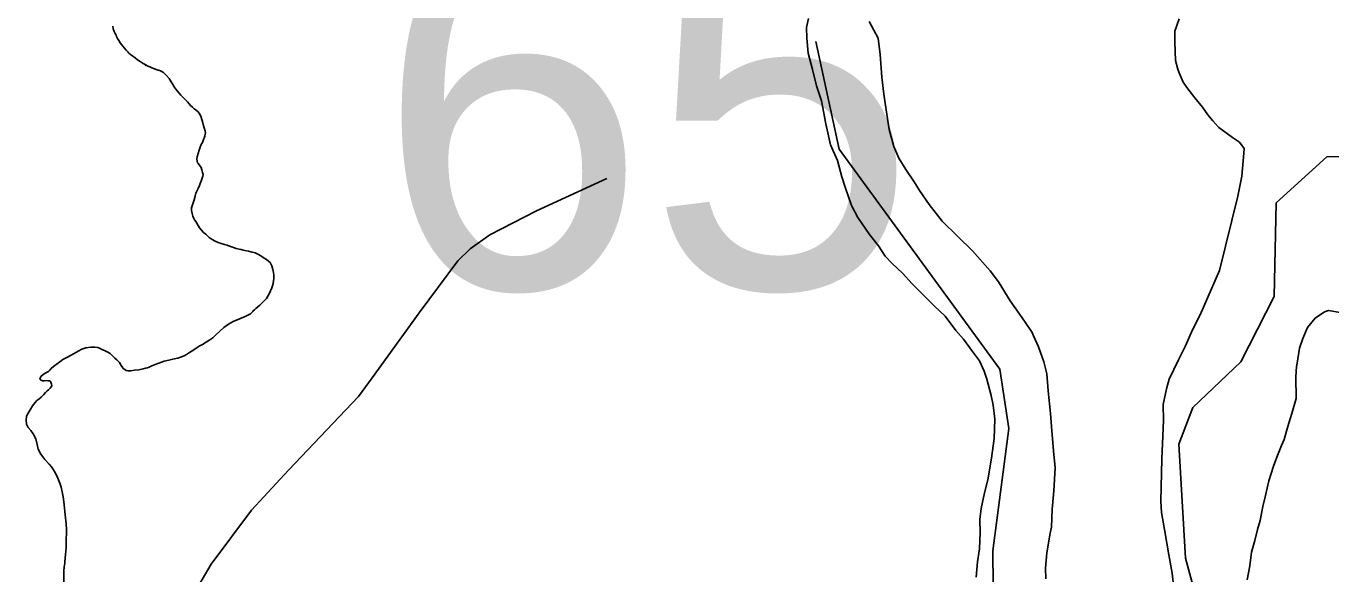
# Model space of a CAD drawing. Extents: x 2206922 to 2357709, y 510027 to 673830.
# Drawn here: x 2250411 to 2254245, y 586164 to 587773 of the extents above; entities that cross this region are included whole.
import ezdxf

# ---------------------------------------------------------------- set-up
doc = ezdxf.new("R2010")
doc.units = 0
for name, color, linetype in [('Exist Boundary Political CountyLine', 7, 'Continuous'), ('Exist Hydrographic Creek Single Shore', 7, 'Continuous'), ('Exist Hydrographic Misc Water Feature', 7, 'Continuous'), ('Exist Road Non-System Type 51', 7, 'Continuous'), ('Exist Road Secondary Structure Standard Bridge Number Label', 7, 'Continuous')]:
    doc.layers.add(name, color=color, linetype=linetype)

msp = doc.modelspace()

# ---------------------------------------------------------------- linework, layer by layer
at = {"layer": 'Exist Boundary Political CountyLine'}
for points in [[(2250665.4, 587772.9), (2250666.8, 587765.2), (2250669.5, 587757.3), (2250672.2, 587751.5), (2250674.8, 587746.3), (2250676.7, 587742.1), (2250679.6, 587736.8), (2250683.2, 587730.2), (2250687.3, 587723.7), (2250691, 587718.5), (2250694.9, 587713.8), (2250700.1, 587708.1), (2250705, 587702.4), (2250709.3, 587697.6), (2250712.8, 587693.7), (2250717.7, 587689.3), (2250724.1, 587684.2), (2250730.8, 587679.3), (2250738.2, 587673.7), (2250745.8, 587668.5), (2250754.8, 587662.9), (2250762, 587658.9), (2250768.5, 587655.5), (2250774.1, 587652.9), (2250780.2, 587650.2), (2250788, 587647.3), (2250796, 587644.5), (2250805.3, 587641.1), (2250814.1, 587636.6), (2250822.5, 587628.9), (2250831.1, 587618.6), (2250837, 587609.4), (2250842, 587600.9), (2250845.9, 587594.6), (2250850.6, 587587.8), (2250855.3, 587581.3), (2250860.2, 587575.6), (2250865.7, 587570), (2250872.5, 587563.3), (2250879.3, 587556.2), (2250885, 587550.2), (2250889.7, 587544.9), (2250894, 587539.9), (2250899.2, 587534.6), (2250904.7, 587529.7), (2250910.9, 587525.3), (2250916.2, 587520.6), (2250921.3, 587513.7), (2250924.8, 587505.8), (2250926.8, 587498.8), (2250928.5, 587492.5), (2250931.2, 587483.8), (2250934.2, 587474.1), (2250936.5, 587464.5), (2250937.3, 587459.9), (2250937.1, 587455), (2250935.7, 587449.3), (2250934, 587444.1), (2250932.2, 587439.8), (2250930.7, 587436.5), (2250928.5, 587431.3)], [(2250928.5, 587431.3), (2250925.4, 587424.8), (2250922.5, 587417.7), (2250919.1, 587408.5), (2250915.8, 587399.1), (2250913.3, 587389.3), (2250912.5, 587382.9), (2250912.9, 587376.5), (2250914.7, 587371.3), (2250916.2, 587369.2), (2250920.1, 587364.6), (2250922.5, 587361.1), (2250924.6, 587357.3), (2250927.3, 587350.3), (2250929.3, 587343.1), (2250930.5, 587337.3), (2250929.9, 587332.4), (2250928.3, 587326.3), (2250926, 587320.1), (2250924, 587315), (2250922.3, 587310.1), (2250920.1, 587304.5), (2250916, 587295.4), (2250912.3, 587287.6), (2250909.8, 587281.7), (2250907.2, 587273.6), (2250904.1, 587262.6), (2250900.6, 587251.3), (2250898.3, 587245), (2250896.7, 587238.8), (2250896.5, 587231.7), (2250898.3, 587222.5), (2250900.8, 587214.5), (2250903.7, 587208.1), (2250905.9, 587204.1), (2250909, 587199.4), (2250912.1, 587194.5), (2250916.2, 587187.2), (2250920.5, 587180.2), (2250926, 587173.3), (2250932.2, 587166.9), (2250938.5, 587161.3), (2250943.3, 587156.8), (2250949, 587151.8), (2250957, 587146), (2250965.8, 587140.9), (2250974.8, 587137.1), (2250983.9, 587134.3), (2250993.3, 587131.7), (2251001.1, 587129.3), (2251008.5, 587126.9), (2251013.8, 587124.9), (2251019.7, 587122.7), (2251028.3, 587120.1), (2251037.2, 587117.7), (2251042.9, 587116.4), (2251048.2, 587115.2), (2251053.2, 587114), (2251063.8, 587111.4), (2251074.7, 587108.6), (2251083.3, 587106.5), (2251091.1, 587103.4), (2251100.5, 587098), (2251110.6, 587091.7), (2251117.3, 587087.3), (2251123.1, 587082.9), (2251127.8, 587078.1), (2251132.5, 587069.1), (2251135.6, 587058.3), (2251137.8, 587048.9), (2251138.7, 587041.5), (2251138.7, 587032.7), (2251138.1, 587023.7), (2251136.8, 587016.7), (2251135, 587010.2), (2251132.7, 587004.1), (2251129, 586995.5), (2251124.9, 586986.9), (2251121.2, 586979.7), (2251116.7, 586973), (2251110.2, 586965.7), (2251103.2, 586958.9), (2251097.7, 586953.7), (2251091.9, 586948.8), (2251085.4, 586943.2), (2251081.3, 586940), (2251078, 586937), (2251076.7, 586934.9)], [(2251076.7, 586934.9), (2251070, 586928.2), (2251054.2, 586920.3), (2251035.9, 586912.4), (2251019.3, 586904.8), (2251005.2, 586897), (2250991.8, 586887.3), (2250979.8, 586876.8), (2250968.5, 586866.2), (2250959.2, 586857.7), (2250950.8, 586851.5), (2250940, 586844.8), (2250928.7, 586838), (2250919.5, 586832.5), (2250910.4, 586826.8), (2250900.6, 586820.5), (2250890.6, 586814.3), (2250881.5, 586808.7), (2250874.8, 586804.4), (2250867.2, 586801.1), (2250856.7, 586798), (2250845.9, 586795.2), (2250830.5, 586792), (2250816.3, 586788.4), (2250800.5, 586783.2), (2250789.7, 586778.8), (2250780, 586774.6), (2250772.4, 586771.2), (2250767.7, 586769.6), (2250761.6, 586767.9), (2250754.8, 586766.1), (2250741.7, 586763.8), (2250729.2, 586761.9), (2250717.9, 586760.4), (2250713.8, 586760.3), (2250709.1, 586760.7), (2250704.8, 586761.6), (2250700.3, 586763.9), (2250696.2, 586767.6), (2250692.5, 586772.4), (2250689.2, 586777.2), (2250686.5, 586781.5), (2250684.7, 586784.4), (2250682, 586787.8), (2250677.1, 586792.5), (2250671.4, 586797.7), (2250663.8, 586805), (2250657.2, 586811.2), (2250649.2, 586816.5), (2250641.2, 586819.8), (2250633.4, 586822.8), (2250628.1, 586825.7), (2250621.7, 586828.6), (2250612.5, 586830.3), (2250601.2, 586830), (2250586.5, 586827.6), (2250574.8, 586823.6), (2250563.5, 586818.1), (2250552, 586811.7), (2250540.9, 586805.5), (2250531.9, 586800.9), (2250526, 586797.8), (2250518.6, 586793.2), (2250509.2, 586786.9), (2250498.9, 586779.1), (2250490.9, 586772.9), (2250483.5, 586766.1), (2250479.8, 586762.5), (2250475.9, 586758.9), (2250472.5, 586756.4), (2250466.7, 586753.2), (2250460.1, 586748.8), (2250454, 586743.3), (2250452.6, 586741.2), (2250451.7, 586739.1), (2250450.9, 586736.4), (2250452.6, 586734.4), (2250458.7, 586731.4), (2250464, 586731.1), (2250469.2, 586731.6), (2250474.3, 586731.5), (2250479, 586730.6), (2250482.5, 586728.9), (2250483.5, 586727.3), (2250485.2, 586721.6), (2250486, 586717.8), (2250485.6, 586714.4), (2250481.7, 586709.1), (2250476.6, 586704.5), (2250472, 586701.3), (2250467.3, 586696.8), (2250461.2, 586690.3), (2250454.4, 586683.2), (2250448, 586677.6), (2250442.3, 586672.8), (2250436.8, 586667.6), (2250429.2, 586657.4), (2250422.8, 586646.3), (2250416.5, 586636.4), (2250412.2, 586626.9)], [(2250412.2, 586626.9), (2250410.5, 586615.1), (2250412, 586603.6), (2250417.1, 586593.9), (2250424.3, 586585), (2250431.4, 586575.6), (2250438.8, 586560.3), (2250443.3, 586544.2), (2250446.4, 586530.4), (2250453.8, 586515.8), (2250465.7, 586500.2), (2250478.4, 586486.1), (2250485.2, 586478.1), (2250491.5, 586469.4), (2250497.3, 586459.6), (2250504, 586445.2), (2250509.6, 586430.8), (2250513.5, 586418.5), (2250516.7, 586405.5), (2250519.4, 586390.1), (2250521.5, 586375.6), (2250522.5, 586366.6), (2250523.5, 586356.9), (2250524.5, 586346.8), (2250526.8, 586328.6), (2250528.4, 586311.1), (2250529.5, 586294.5), (2250529.3, 586281.5), (2250528.4, 586267.7), (2250528, 586256.4), (2250527.8, 586240.5), (2250526.8, 586221), (2250524.7, 586199.3), (2250523.9, 586194.1), (2250523.5, 586189.4), (2250522.7, 586186), (2250521.3, 586170.8), (2250521.3, 586132)]]:
    msp.add_lwpolyline(points, dxfattribs=at)
at = {"layer": 'Exist Hydrographic Creek Single Shore'}
msp.add_lwpolyline([(2254549.3, 587392.4), (2254233.3, 587388.9), (2254084.4, 587254.2), (2254078.3, 586978.8), (2253980.3, 586787.3), (2253839.4, 586652.4), (2253798.4, 586545), (2253818.3, 586210.1), (2253861.3, 586051.8), (2253862.4, 585855), (2253755.3, 585709.5), (2253581.2, 585650.8), (2253405.3, 585706.8), (2253254.4, 585923.1), (2253251.3, 586231.4), (2253298.3, 586591.2), (2253272.2, 586765.6), (2252800.4, 587411.4), (2252731.3, 587727.6)], dxfattribs=at)
at = {"layer": 'Exist Hydrographic Misc Water Feature'}
for points in [[(2253212.2, 586789.8), (2253192.1, 586817.5), (2253165.6, 586853.1), (2253143.3, 586879.2), (2253111.1, 586920.5), (2253080.7, 586950.7), (2253042.4, 586988.1), (2253014.3, 587015.8), (2252986, 587047.7), (2252955.8, 587075.3), (2252935.5, 587097.4), (2252915.4, 587127.3), (2252889.2, 587160.8), (2252854.5, 587210.6), (2252836.3, 587246.3), (2252818, 587300.1), (2252807.8, 587330), (2252795.3, 587378.2), (2252775, 587423.8), (2252760.6, 587485.6), (2252748.1, 587553.6), (2252733.8, 587597.5), (2252721.3, 587645.2), (2252709.2, 587693.2), (2252704.6, 587736.9), (2252704.4, 587769), (2252710, 587794.9)], [(2252888, 587786.7), (2252902.3, 587760.6), (2252914.6, 587736.9), (2252920.6, 587689), (2252925.3, 587622.9), (2252931.8, 587572.9), (2252938.2, 587526.9), (2252947, 587469.2), (2252961.2, 587419.3), (2252975.5, 587385.4), (2252995.8, 587351.5), (2253020, 587315.9), (2253036, 587289.9), (2253064.5, 587248.4), (2253102.9, 587200.4), (2253148.8, 587155), (2253191.6, 587113.2), (2253243.7, 587053.8), (2253268.1, 587021.8), (2253302.8, 586966.3), (2253345, 586906.7), (2253367.6, 586873), (2253371.3, 586862.7), (2253385.6, 586830.9), (2253402, 586787), (2253410.6, 586751.3), (2253414.5, 586701.2), (2253421.5, 586635.3), (2253423.6, 586597.3), (2253429.9, 586525.8), (2253434.8, 586475.5), (2253431.1, 586407.5), (2253425.6, 586353.7), (2253423.8, 586301.6), (2253420.3, 586283.5), (2253410.6, 586225.7), (2253406.5, 586181.3), (2253407.4, 586149.6)], [(2253747.3, 586344.1), (2253745.1, 586378.1), (2253748.2, 586502.1), (2253753.3, 586614.1), (2253752.7, 586662), (2253762.5, 586708), (2253770.1, 586736), (2253797.8, 586792.3), (2253817.3, 586832.3), (2253839.2, 586882.5), (2253860.7, 586924.7), (2253917.7, 587055.2), (2253971.9, 587273.7), (2253983.1, 587331.7), (2253989.1, 587399.7), (2253990.5, 587413.7), (2253976.6, 587431.6), (2253956.3, 587445.2), (2253916.1, 587475.2), (2253898.3, 587494.9), (2253883.7, 587512.5), (2253867.7, 587534.4), (2253845.8, 587562.4), (2253821.4, 587592.1), (2253811.3, 587608.2), (2253798.8, 587636), (2253794.9, 587645.9), (2253788.8, 587672), (2253786.3, 587725.9), (2253786.1, 587758), (2253799.6, 587794)], [(2250762.8, 587656), (2250762.1, 587657), (2250760.2, 587658.5)], [(2254272.5, 586932), (2254238.6, 586937.9), (2254226.3, 586933.7), (2254198.7, 586915.5), (2254176.9, 586887.2), (2254163.2, 586855.2), (2254153.3, 586827.1), (2254145.8, 586783.2), (2254144.1, 586773.3), (2254142.1, 586743.2), (2254142.7, 586679), (2254130.8, 586635), (2254125.2, 586619.2), (2254115.6, 586587), (2254107.4, 586559), (2254099.8, 586540.7), (2254086.1, 586506.7), (2254076.2, 586480.6), (2254062.5, 586436.9), (2254052.9, 586394.5), (2254045.1, 586362.4), (2254037.7, 586320.6), (2254029.9, 586294.6), (2254021.9, 586262.5), (2254012.1, 586228.3), (2254006.7, 586188.2), (2253998.7, 586146.4)], [(2253203.1, 586154), (2253207, 586199.7), (2253212.4, 586237.8), (2253214, 586285.8), (2253213.6, 586324), (2253217.7, 586355.8), (2253227.3, 586401.7), (2253236.8, 586440.1), (2253248.2, 586504.1), (2253255.8, 586562.1), (2253257.5, 586618.2), (2253253, 586659.9), (2253247, 586687.9), (2253234.5, 586735.7), (2253226.3, 586759.6), (2253212.2, 586789.8)], [(2253783.2, 586122.5), (2253779.1, 586166.5), (2253768.5, 586220.4), (2253755.7, 586294.1), (2253747.3, 586344.1)]]:
    msp.add_lwpolyline(points, dxfattribs=at)
at = {"layer": 'Exist Road Non-System Type 51'}
msp.add_lwpolyline([(2250593.4, 585689.7), (2250643.5, 585728.8), (2250675.8, 585758.9), (2250710.1, 585796.5), (2250796.1, 585922.3), (2250954.7, 586192.6), (2251073.4, 586351.1), (2251182, 586468.3), (2251387.8, 586684.9), (2251427.6, 586739.7), (2251565.7, 586930.5), (2251679.1, 587083.6), (2251715.6, 587119.1), (2251773.7, 587159.9), (2251910.2, 587229.8), (2252117.1, 587324.9)], dxfattribs=at)

# ---------------------------------------------------------------- texts
at = {"layer": 'Exist Road Secondary Structure Standard Bridge Number Label'}
msp.add_text('65', height=1066.27, dxfattribs=at).set_placement((2251441.9, 587002.7))

doc.saveas('drawing.dxf')
